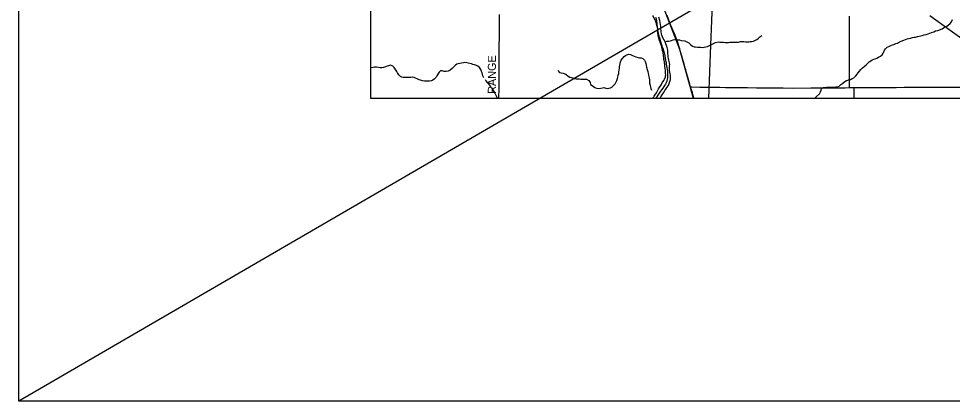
# Model space of a CAD drawing. Extents: x -87 to 2145, y -2128 to 440.
# Drawn here: x -87 to 86.3, y -1301.4 to -1230.4 of the extents above; entities that cross this region are included whole.
import ezdxf

# ---------------------------------------------------------------- set-up
doc = ezdxf.new("R2010")
doc.units = 0
for name, color, linetype in [('GM_X_County_Road', 7, 'Continuous'), ('GM_X_County_Road_Text', 7, 'Continuous'), ('GM_X_Major_River', 7, 'Continuous'), ('GM_X_Minor_River', 7, 'Continuous'), ('GM_X_Rail_Line', 7, 'Continuous'), ('GM_X_State_Route', 7, 'Continuous'), ('GM_X_Township_Road', 7, 'Continuous'), ('SC_Scratch1', 7, 'Continuous')]:
    doc.layers.add(name, color=color, linetype=linetype)

msp = doc.modelspace()

# ---------------------------------------------------------------- linework, layer by layer
at = {"layer": 'GM_X_County_Road'}
msp.add_lwpolyline([(2.15, -1245.19), (2.16, -1243.21), (2.17, -1242.52), (2.18, -1240.75), (2.18, -1239.91), (2.19, -1239.27), (2.19, -1238.57), (2.19, -1237.72), (2.21, -1235.76), (2.22, -1233.55), (2.23, -1232.09), (2.24, -1230.4), (2.25, -1229.61)], dxfattribs=at)
at = {"layer": 'GM_X_Major_River'}
for points in [[(31.21, -1230.13), (31.3, -1230.42), (31.39, -1230.83), (31.43, -1231.19), (31.47, -1231.46), (31.52, -1231.87), (31.54, -1232.2), (31.59, -1232.52), (31.63, -1232.79), (31.68, -1233.05), (31.82, -1233.65), (31.91, -1233.95), (32.05, -1234.37), (32.12, -1234.64), (32.25, -1235.04), (32.35, -1235.35), (32.45, -1235.71), (32.59, -1236.06), (32.7, -1236.34), (32.78, -1236.7), (32.88, -1236.97), (32.94, -1237.23), (33.01, -1237.73), (33.08, -1238.12), (33.15, -1238.5), (33.2, -1238.81), (33.25, -1239.14), (33.3, -1239.45), (33.37, -1239.81), (33.4, -1240.16), (33.42, -1240.42), (33.41, -1240.75), (33.42, -1241.06), (33.41, -1241.31), (33.37, -1241.66), (33.28, -1241.98), (33.16, -1242.26), (33.02, -1242.52), (32.85, -1242.81), (32.53, -1243.27), (32.29, -1243.58), (32.1, -1243.86), (31.9, -1244.18), (31.64, -1244.58), (31.43, -1244.89), (31.22, -1245.19)], [(33.46, -1236.25), (33.41, -1236), (33.35, -1235.71), (33.26, -1235.37), (33.14, -1235.04), (33, -1234.69), (32.8, -1234.32), (32.62, -1234.04), (32.51, -1233.78), (32.39, -1233.43), (32.32, -1233.17), (32.25, -1232.85), (32.22, -1232.6), (32.2, -1232.33), (32.18, -1232.08), (32.16, -1231.83), (32.12, -1231.47), (32.04, -1231.1), (31.97, -1230.74), (31.82, -1230.1)], [(31.98, -1245.19), (32.03, -1245.12), (32.2, -1244.86), (32.45, -1244.5), (32.69, -1244.14), (32.9, -1243.73), (33.11, -1243.44), (33.27, -1243.16), (33.58, -1242.78), (33.75, -1242.44), (33.87, -1242.04), (33.95, -1241.7), (33.98, -1241.44), (33.97, -1241.13), (33.96, -1240.88), (33.92, -1240.62), (33.85, -1240.29), (33.81, -1239.96), (33.79, -1239.58), (33.81, -1239.16), (33.83, -1238.88), (33.81, -1238.59), (33.68, -1238.09), (33.6, -1237.8), (33.56, -1237.55), (33.53, -1237.21), (33.51, -1236.87), (33.49, -1236.56), (33.46, -1236.25)]]:
    msp.add_lwpolyline(points, dxfattribs=at)
at = {"layer": 'GM_X_Minor_River'}
for points in [[(66.86, -1241.77), (67.12, -1241.7), (67.39, -1241.65), (67.71, -1241.51), (68, -1241.39), (68.37, -1241.02), (68.61, -1240.67), (68.82, -1240.41), (69.03, -1240.11), (69.3, -1239.79), (69.6, -1239.51), (69.93, -1239.24), (70.28, -1238.95), (70.53, -1238.69), (70.84, -1238.41), (71.15, -1238.19), (71.42, -1238.02), (71.71, -1237.92), (71.96, -1237.83), (72.24, -1237.73), (72.58, -1237.51), (72.94, -1237.33), (73.23, -1237.11), (73.46, -1236.79), (73.57, -1236.52), (73.69, -1236.24), (73.88, -1235.97), (74.2, -1235.7), (74.49, -1235.53), (74.86, -1235.37), (75.19, -1235.21), (75.45, -1235.15), (75.82, -1234.98), (76.09, -1234.9), (76.48, -1234.7), (76.81, -1234.56), (77.25, -1234.4), (77.59, -1234.25), (77.88, -1234.14), (78.15, -1234.07), (78.54, -1233.98), (78.86, -1233.89), (79.2, -1233.84), (79.46, -1233.79), (79.82, -1233.72), (80.15, -1233.63), (80.46, -1233.56), (80.71, -1233.5), (81.08, -1233.39), (81.44, -1233.29), (81.81, -1233.19), (82.12, -1233.06), (82.4, -1232.95), (82.82, -1232.81), (83.18, -1232.67), (83.62, -1232.57), (84.37, -1232.26), (84.64, -1232.11), (84.97, -1231.91), (85.26, -1231.77), (85.53, -1231.59), (85.85, -1231.31), (86.11, -1230.96), (86.34, -1230.53)], [(33, -1234.69), (33.31, -1234.53), (33.63, -1234.55), (33.9, -1234.52), (34.16, -1234.46), (34.5, -1234.31), (34.79, -1234.25), (35.09, -1234.26), (35.37, -1234.29), (35.66, -1234.33), (35.98, -1234.41), (36.62, -1234.52), (37.03, -1234.65), (37.36, -1234.84), (37.71, -1235.2), (38.03, -1235.47), (38.37, -1235.59), (38.63, -1235.62), (38.97, -1235.68), (39.23, -1235.7), (39.52, -1235.7), (39.87, -1235.72), (40.21, -1235.67), (40.55, -1235.61), (40.82, -1235.53), (41.11, -1235.44), (41.36, -1235.31), (41.72, -1235.11), (41.98, -1234.96), (42.32, -1234.8), (42.89, -1234.71), (43.15, -1234.73), (43.44, -1234.73), (43.81, -1234.76), (44.11, -1234.78), (44.41, -1234.79), (44.73, -1234.79), (45, -1234.77), (45.34, -1234.77), (45.65, -1234.77), (45.98, -1234.77), (46.26, -1234.76), (46.62, -1234.73), (46.94, -1234.63), (47.3, -1234.59), (47.59, -1234.63), (47.88, -1234.66), (48.15, -1234.68), (48.5, -1234.67), (48.76, -1234.63), (49.06, -1234.62), (49.36, -1234.54), (49.64, -1234.46), (50, -1234.27), (50.25, -1234.05), (50.57, -1233.73), (50.92, -1233.52)], [(13.07, -1239.99), (13.37, -1240.35), (13.66, -1240.43), (14.04, -1240.49), (14.55, -1240.69), (14.99, -1241.03), (15.27, -1241.21), (15.62, -1241.31), (15.87, -1241.39), (16.14, -1241.47), (16.45, -1241.53), (16.74, -1241.57), (17.02, -1241.57), (17.36, -1241.59), (17.62, -1241.59), (17.9, -1241.6), (18.16, -1241.6), (18.41, -1241.62), (18.8, -1241.83), (19.05, -1242.24), (19.14, -1242.59), (19.41, -1242.81), (19.67, -1242.98), (19.96, -1243.16), (20.25, -1243.29), (20.62, -1243.33), (21.03, -1243.26), (21.36, -1243.22), (21.61, -1243.18), (21.97, -1243.27), (22.23, -1243.32), (22.51, -1243.3), (22.82, -1243.23), (23.07, -1243.07), (23.39, -1242.78), (23.68, -1242.45), (23.89, -1242.1), (24.03, -1241.84), (24.16, -1241.48), (24.2, -1241.23), (24.25, -1240.88), (24.36, -1240.53), (24.41, -1240.27), (24.47, -1239.96), (24.51, -1239.57), (24.54, -1239.29), (24.63, -1238.69), (24.72, -1238.37), (24.84, -1238.09), (25.05, -1237.77), (25.39, -1237.43), (25.65, -1237.24), (25.9, -1237.09), (26.25, -1237), (26.57, -1237.05), (26.9, -1237.21), (27.25, -1237.37), (27.56, -1237.48), (27.95, -1237.6), (28.2, -1237.62), (28.52, -1237.67), (28.84, -1237.77), (29.16, -1238.07), (29.29, -1238.33), (29.4, -1238.71), (29.47, -1239.02), (29.55, -1239.36), (29.67, -1239.82), (29.75, -1240.16), (29.86, -1240.56), (29.92, -1240.81), (29.96, -1241.17), (30, -1241.43), (30.05, -1241.72), (30.08, -1241.99), (30.11, -1242.35), (30.18, -1242.72), (30.27, -1243.08), (30.32, -1243.33), (30.46, -1243.66)], [(-0.69, -1241.34), (-0.86, -1240.98), (-0.91, -1240.73), (-0.99, -1240.43), (-1.08, -1240.17), (-1.21, -1239.83), (-1.44, -1239.47), (-1.76, -1239.2), (-2.03, -1239.05), (-2.42, -1238.96), (-2.69, -1238.86), (-2.95, -1238.79), (-3.28, -1238.7), (-3.56, -1238.62), (-3.82, -1238.55), (-4.17, -1238.53), (-4.42, -1238.59), (-4.81, -1238.64), (-5.1, -1238.67), (-5.41, -1238.75), (-5.66, -1238.83), (-5.94, -1239.03), (-6.26, -1239.35), (-6.56, -1239.65), (-6.89, -1239.92), (-7.29, -1240.1), (-7.68, -1240.16), (-8.02, -1240.18), (-8.38, -1240.09), (-8.69, -1240.07), (-8.95, -1240.29), (-9.21, -1240.66), (-9.36, -1240.98), (-9.52, -1241.24), (-9.88, -1241.6), (-10.13, -1241.79), (-10.4, -1241.92), (-10.74, -1241.97), (-11.09, -1242), (-11.36, -1241.98), (-11.69, -1241.96), (-12.03, -1241.91), (-12.39, -1241.82), (-12.64, -1241.73), (-13.03, -1241.53), (-13.33, -1241.4), (-13.61, -1241.31), (-13.9, -1241.26), (-14.19, -1241.27), (-14.52, -1241.29), (-14.84, -1241.32), (-15.09, -1241.32), (-15.36, -1241.29), (-15.61, -1241.28), (-15.87, -1241.21), (-16.13, -1241.09), (-16.41, -1240.79), (-16.66, -1240.45), (-16.83, -1240.18), (-17.06, -1239.79), (-17.28, -1239.45), (-17.57, -1239.19), (-17.99, -1239.03), (-18.33, -1239.11), (-18.58, -1239.21), (-18.9, -1239.34), (-19.26, -1239.47), (-19.57, -1239.51), (-19.92, -1239.48), (-20.19, -1239.45), (-20.61, -1239.41), (-20.93, -1239.41), (-21.22, -1239.45), (-21.57, -1239.51), (-21.62, -1239.52)], [(-0.43, -1241.65), (-0.27, -1241.91), (-0.08, -1242.18), (0.12, -1242.43), (0.36, -1242.71), (0.56, -1243), (0.79, -1243.27), (0.99, -1243.56), (1.2, -1243.89), (1.37, -1244.19), (1.51, -1244.48), (1.66, -1244.82), (1.79, -1245.14), (1.8, -1245.19)], [(60.73, -1245.19), (60.77, -1245.16), (61.09, -1244.84), (61.62, -1244.33), (61.81, -1243.97), (61.93, -1243.67), (62.03, -1243.35), (62.36, -1243.15), (62.63, -1243.15), (62.91, -1243.11), (63.21, -1243.07), (63.54, -1243.07), (63.83, -1243.07), (64.35, -1243.07), (64.69, -1243.06), (65, -1243.04), (65.27, -1242.92), (65.61, -1242.61), (65.94, -1242.34), (66.33, -1242.06), (66.61, -1241.85), (66.86, -1241.77)]]:
    msp.add_lwpolyline(points, dxfattribs=at)
at = {"layer": 'GM_X_Rail_Line'}
for points in [[(38.25, -1245.19), (35.68, -1236.13), (32.17, -1226.93), (30.27, -1222.07), (29.58, -1219.98), (29.15, -1217.33), (29.03, -1215.4), (28.85, -1194.61), (28.86, -1182.41), (33.83, -1183)], [(33.83, -1183), (35.13, -1186.74), (35.22, -1187.15), (35.25, -1187.84), (35.21, -1193.8), (35.4, -1198.15), (35.94, -1200.17), (36.55, -1201.4), (37.91, -1202.88), (38.75, -1203.63), (39.51, -1204.39), (40.76, -1205.7), (41.35, -1206.67), (41.99, -1208.21), (42.27, -1210.29), (42.3, -1212.35), (41.39, -1235.27), (41.02, -1245.19)]]:
    msp.add_lwpolyline(points, dxfattribs=at)
at = {"layer": 'GM_X_State_Route'}
for points in [[(38.32, -1245.19), (38.31, -1245.16), (38.12, -1244.48), (38.03, -1244.15), (37.87, -1243.6), (37.78, -1243.3), (37.71, -1243.03), (37.57, -1242.53), (36.97, -1240.41), (36.82, -1239.89), (36.72, -1239.54), (36.4, -1238.42), (36.22, -1237.78), (35.92, -1236.7), (35.72, -1236.01), (35.69, -1235.93), (35.67, -1235.85), (35.52, -1235.4), (35.48, -1235.27), (35.44, -1235.15), (35.41, -1235.06), (35.38, -1234.96), (35.25, -1234.61), (34.7, -1233.2), (34.06, -1231.62), (33.33, -1229.82)], [(103.57, -1245.19), (103.41, -1245.08), (102.62, -1244.52), (101.88, -1243.98), (100.74, -1243.18), (100.16, -1242.78), (99.62, -1242.38), (99.06, -1241.99), (98.03, -1241.25), (96.51, -1240.17), (94.46, -1238.72), (94.29, -1238.59), (93.46, -1238), (91.08, -1236.31), (85.88, -1232.58), (82.09, -1229.87)]]:
    msp.add_lwpolyline(points, dxfattribs=at)
at = {"layer": 'GM_X_Township_Road'}
msp.add_line((67.18, -1243.18), (68.04, -1243.16), dxfattribs=at)
for points in [[(31.38, -1231.3), (31.33, -1231.14), (31.27, -1230.97), (31.2, -1230.78), (31.14, -1230.64), (31.1, -1230.58), (31.09, -1230.54), (31.06, -1230.49), (30.97, -1230.34), (30.83, -1230.06), (30.81, -1230.01), (30.78, -1229.96), (30.76, -1229.92), (30.75, -1229.89), (30.74, -1229.87), (30.74, -1229.83), (30.73, -1229.8)], [(67.18, -1243.18), (67.19, -1243.03), (67.19, -1242.33), (67.19, -1241.43), (67.19, -1240.84), (67.19, -1238.28), (67.19, -1236.67), (67.18, -1235.8), (67.18, -1235.1), (67.18, -1234.82), (67.19, -1234.01), (67.18, -1231.63), (67.19, -1230.5), (67.19, -1229.92)], [(30.62, -1245.19), (30.67, -1245.14), (30.78, -1245.01), (30.88, -1244.86), (30.97, -1244.74), (31.08, -1244.57), (31.35, -1244.15), (31.77, -1243.43), (32.28, -1242.59), (32.45, -1242.3), (32.72, -1241.88), (32.86, -1241.62), (32.95, -1241.45), (32.99, -1241.37), (33.01, -1241.29), (33.03, -1241.22), (33.04, -1241.16), (33.06, -1241.08), (33.07, -1241), (33.08, -1240.94), (33.09, -1240.87), (33.09, -1240.79), (33.07, -1240.54), (33.02, -1240.03), (33, -1239.61), (32.95, -1239.2), (32.92, -1238.83), (32.89, -1238.65), (32.85, -1238.4), (32.8, -1238.15), (32.77, -1237.97), (32.73, -1237.67), (32.59, -1236.7), (32.54, -1236.46), (32.46, -1236.04), (32.36, -1235.64), (32.3, -1235.4), (32.2, -1235.11), (31.9, -1234.25), (31.8, -1233.93), (31.73, -1233.74), (31.69, -1233.6), (31.67, -1233.44), (31.66, -1233.28), (31.65, -1233.07), (31.65, -1232.84), (31.63, -1232.61), (31.61, -1232.44), (31.54, -1231.95), (31.47, -1231.64), (31.39, -1231.35), (31.38, -1231.3)], [(37.71, -1243.03), (37.95, -1243.04), (39.45, -1243.07), (43.11, -1243.12), (44.16, -1243.14), (45.14, -1243.15), (46.11, -1243.16), (48.26, -1243.18), (49.92, -1243.21), (51.72, -1243.24), (52.54, -1243.24), (53.54, -1243.24), (54.9, -1243.24), (56.82, -1243.26), (60.05, -1243.23), (62.69, -1243.21), (64.2, -1243.21), (65.48, -1243.19), (66.41, -1243.19), (67.18, -1243.18)], [(68.04, -1243.16), (69.71, -1243.16), (71.17, -1243.15), (72.65, -1243.14), (75.85, -1243.13), (77.32, -1243.11), (78.39, -1243.1), (79.32, -1243.09), (81.58, -1243.08), (84.08, -1243.1), (85.44, -1243.1), (87.28, -1243.1), (88.24, -1243.1), (89.57, -1243.1), (90.72, -1243.11), (93.65, -1243.14), (94.18, -1243.15)], [(68.04, -1245.19), (68.04, -1244.97), (68.04, -1244), (68.04, -1243.31), (68.04, -1243.16)]]:
    msp.add_lwpolyline(points, dxfattribs=at)
at = {"layer": 'SC_Scratch1'}
msp.add_line((902.07, -726.16), (-86.99, -1301.38), dxfattribs=at)
for points in [[(-86.99, -726.16), (902.07, -726.16), (902.07, -1301.38), (-86.99, -1301.38)], [(-21.62, -825.19), (230.18, -825.19), (230.18, -1245.19), (-21.62, -1245.19)]]:
    msp.add_lwpolyline(points, close=True, dxfattribs=at)

# ---------------------------------------------------------------- texts
at = {"layer": 'GM_X_County_Road_Text'}
msp.add_text('RANGE', height=1.5, rotation=89.8002, dxfattribs=at).set_placement((1.57, -1244.32))

doc.saveas('drawing.dxf')
